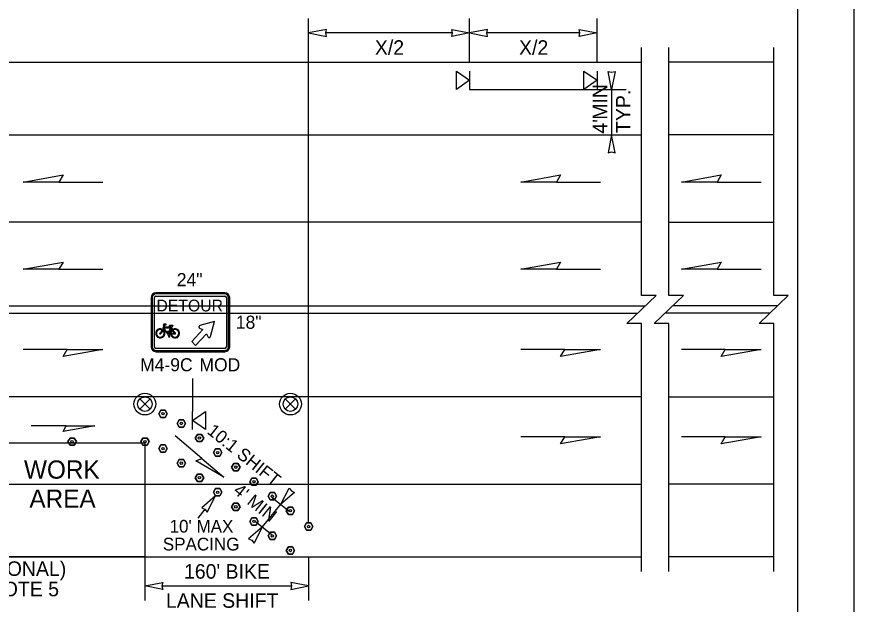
# Model space of a CAD drawing. Extents: x 99958 to 100176, y 99935 to 100011.
# Drawn here: x 100011.459 to 100016.062, y 99944.475 to 99947.705 of the extents above; entities that cross this region are included whole.
import ezdxf

# ---------------------------------------------------------------- set-up
doc = ezdxf.new("R2010")
doc.units = 0
for name, color, linetype in [('RD_ED_ShoulderPavedEdge', 7, 'Continuous'), ('RD_MK_LineDblYellowCenter', 7, 'Continuous'), ('RD_MK_LineEdgeWhite', 7, 'Continuous'), ('RD_MK_LineLane', 7, 'Continuous'), ('SH_GI_PlotLimits', 7, 'Continuous'), ('SH_GI_SheetBorder', 7, 'Continuous'), ('TR_SN_ConstructionSigns', 7, 'Continuous'), ('TR_WZ_PortableSignMountBlk-Org', 7, 'Continuous'), ('TR_WZ_PortableSignMountBlk-Wht', 7, 'Continuous'), ('TR_WZ_TrafficSafetyDrum', 7, 'Continuous'), ('TR_WZ_TubularMarker', 7, 'Continuous'), ('TR_WZ_WorkAreaLabel', 7, 'Continuous'), ('TR_WZ_WorkZoneDetails', 7, 'Continuous'), ('TR_WZ_WorkZoneTextCurrent', 7, 'Continuous')]:
    doc.layers.add(name, color=color, linetype=linetype)

msp = doc.modelspace()

# ---------------------------------------------------------------- linework, layer by layer
at = {"layer": 'RD_ED_ShoulderPavedEdge'}
for p, q in [((100000.8283, 99947.4557), (100014.8933, 99947.4557)), ((100015.62, 99947.4557), (100015.0433, 99947.4557)), ((100000.8283, 99944.7357), (100014.8933, 99944.7357)), ((100015.62, 99944.7357), (100015.0433, 99944.7357))]:
    msp.add_line(p, q, dxfattribs=at)
at = {"layer": 'RD_MK_LineDblYellowCenter'}
for p, q in [((100000.8283, 99946.1157), (100014.914, 99946.1157)), ((100015.6406, 99946.1157), (100015.064, 99946.1157)), ((100000.8283, 99946.0757), (100014.8726, 99946.0757)), ((100015.5993, 99946.0757), (100015.0226, 99946.0757))]:
    msp.add_line(p, q, dxfattribs=at)
at = {"layer": 'RD_MK_LineEdgeWhite'}
for p, q in [((100000.8283, 99947.0557), (100014.8933, 99947.0557)), ((100015.62, 99947.0557), (100015.0433, 99947.0557)), ((100000.8283, 99945.1357), (100014.8933, 99945.1357)), ((100015.62, 99945.1357), (100015.0433, 99945.1357))]:
    msp.add_line(p, q, dxfattribs=at)
at = {"layer": 'RD_MK_LineLane'}
for points in [[(100014.8933, 99946.5757), (100000.8283, 99946.5757)], [(100015.0433, 99946.5757), (100015.62, 99946.5757)], [(100014.8933, 99945.6157), (100000.8283, 99945.6157)], [(100015.0433, 99945.6157), (100015.62, 99945.6157)]]:
    msp.add_lwpolyline(points, dxfattribs=at)
at = {"layer": 'SH_GI_PlotLimits'}
msp.add_lwpolyline([(99999.0625, 99939.6875), (100016.0625, 99939.6875), (100016.0625, 99950.6875), (99999.0625, 99950.6875)], close=True, dxfattribs=at)
at = {"layer": 'SH_GI_SheetBorder'}
msp.add_line((100015.75, 99950.375), (100015.75, 99940), dxfattribs=at)
at = {"layer": 'TR_SN_ConstructionSigns'}
for p, q in [((100012.6025, 99946.1877), (100012.2245, 99946.1877)), ((100012.6025, 99946.181), (100012.2245, 99946.181)), ((100012.1975, 99946.1607), (100012.1975, 99945.8907)), ((100012.2042, 99946.1607), (100012.2042, 99945.8907)), ((100012.2155, 99945.8907), (100012.2155, 99946.1607)), ((100012.2245, 99946.1697), (100012.6025, 99946.1697)), ((100012.6115, 99946.1607), (100012.6115, 99945.8907)), ((100012.6227, 99945.8907), (100012.6227, 99946.1607)), ((100012.6295, 99945.8907), (100012.6295, 99946.1607)), ((100012.2675, 99946.0076), (100012.2604, 99945.9864)), ((100012.269, 99946.0156), (100012.2643, 99946.0108)), ((100012.2643, 99946.0108), (100012.2675, 99946.0076)), ((100012.265, 99945.9872), (100012.2666, 99945.992)), ((100012.2666, 99945.992), (100012.2675, 99945.9946)), ((100012.2902, 99945.9664), (100012.2666, 99945.992)), ((100012.2675, 99945.9946), (100012.3033, 99945.9946)), ((100012.2803, 99946.0156), (100012.269, 99946.0156)), ((100012.269, 99945.9991), (100012.2718, 99946.0076)), ((100012.3048, 99945.9991), (100012.269, 99945.9991)), ((100012.2691, 99946.0103), (100012.2706, 99946.0118)), ((100012.2718, 99946.0076), (100012.2691, 99946.0103)), ((100012.2706, 99946.0118), (100012.2803, 99946.0118)), ((100012.2803, 99946.0118), (100012.2803, 99946.0156)), ((100012.3033, 99945.9946), (100012.2935, 99945.9651)), ((100012.2972, 99945.962), (100012.3072, 99945.9922)), ((100012.2978, 99946.0041), (100012.298, 99946.0039)), ((100012.3156, 99946.0079), (100012.2987, 99946.0068)), ((100012.3056, 99946.0014), (100012.3048, 99945.9991)), ((100012.309, 99945.9975), (100012.3072, 99945.9922)), ((100012.3072, 99945.9922), (100012.313, 99945.9837)), ((100012.3167, 99945.9863), (100012.309, 99945.9975)), ((100012.3168, 99946.0036), (100012.317, 99946.0038)), ((100012.247, 99945.9675), (100012.247, 99945.9676)), ((100012.2512, 99945.9651), (100012.2511, 99945.9651)), ((100012.2589, 99945.9821), (100012.259, 99945.9821)), ((100012.2639, 99945.984), (100012.2624, 99945.9794)), ((100012.2938, 99945.9737), (100012.2879, 99945.9737)), ((100012.2893, 99945.9715), (100012.2902, 99945.9664)), ((100012.2935, 99945.9651), (100012.2924, 99945.9715)), ((100012.2924, 99945.9715), (100012.2938, 99945.9715)), ((100012.2929, 99945.9546), (100012.2953, 99945.9472)), ((100012.2938, 99945.9715), (100012.2938, 99945.9737)), ((100012.2953, 99945.9472), (100012.2941, 99945.9472)), ((100012.2941, 99945.9472), (100012.2941, 99945.945)), ((100012.2985, 99945.9472), (100012.2957, 99945.9555)), ((100012.2969, 99945.9575), (100012.3046, 99945.9586)), ((100012.304, 99945.963), (100012.2972, 99945.962)), ((100012.3001, 99945.9472), (100012.2985, 99945.9472)), ((100012.3001, 99945.945), (100012.3001, 99945.9472)), ((100012.3046, 99945.9586), (100012.309, 99945.9593)), ((100012.309, 99945.9593), (100012.3046, 99945.9586)), ((100012.3249, 99945.9662), (100012.3084, 99945.9637)), ((100012.309, 99945.9593), (100012.327, 99945.9619)), ((100012.313, 99945.9837), (100012.3155, 99945.98)), ((100012.3155, 99945.98), (100012.313, 99945.9837)), ((100012.3155, 99945.98), (100012.3249, 99945.9662)), ((100012.3293, 99945.9677), (100012.3192, 99945.9826)), ((100012.2941, 99945.945), (100012.3001, 99945.945)), ((100012.6025, 99945.8817), (100012.2245, 99945.8817)), ((100012.2245, 99945.8705), (100012.6025, 99945.8705)), ((100012.2245, 99945.8637), (100012.6025, 99945.8637))]:
    msp.add_line(p, q, dxfattribs=at)
for points in [[(100012.2666, 99945.992), (100012.265, 99945.9872), (100012.29, 99945.9601)], [(100012.2978, 99946.0041), (100012.2978, 99946.0041)], [(100012.298, 99946.0039), (100012.298, 99946.0039)], [(100012.3072, 99945.9922), (100012.309, 99945.9975), (100012.3104, 99946.0015)], [(100012.3168, 99946.0036), (100012.3168, 99946.0036)], [(100012.317, 99946.0038), (100012.317, 99946.0038)], [(100012.5454, 99946.0301), (100012.4664, 99946.0069), (100012.4653, 99946.0065), (100012.4635, 99946.0053), (100012.4623, 99946.0039), (100012.4613, 99946.0021), (100012.4607, 99945.9997), (100012.4608, 99945.9973), (100012.4613, 99945.9958), (100012.4625, 99945.9942), (100012.4641, 99945.9932), (100012.4819, 99945.9848), (100012.4209, 99945.9198), (100012.442, 99945.8973), (100012.5027, 99945.962), (100012.5115, 99945.9436), (100012.512, 99945.9429), (100012.5127, 99945.942), (100012.5134, 99945.9415), (100012.5142, 99945.941), (100012.5153, 99945.9407), (100012.5163, 99945.9406), (100012.5175, 99945.9407), (100012.5194, 99945.9413), (100012.5204, 99945.9418), (100012.5212, 99945.9424), (100012.5221, 99945.9433), (100012.5231, 99945.9446), (100012.5237, 99945.9458), (100012.5242, 99945.9473), (100012.5454, 99946.0301)], [(100012.2624, 99945.9794), (100012.2639, 99945.984), (100012.265, 99945.9872)], [(100012.2879, 99945.9737), (100012.2879, 99945.9715), (100012.2893, 99945.9715)]]:
    msp.add_lwpolyline(points, dxfattribs=at)
for centre, radius, start, end in [((100012.2245, 99946.1607), 0.027, 90, 180), ((100012.2245, 99946.1607), 0.0203, 90, 180), ((100012.6025, 99946.1607), 0.027, 360, 90), ((100012.6025, 99946.1607), 0.0203, 0, 90), ((100012.2245, 99946.1607), 0.009, 90, 180), ((100012.6025, 99946.1607), 0.009, 360, 90), ((100012.2987, 99946.0053), 0.00149, 89.3854, 233.368), ((100012.3159, 99946.0057), 0.00224, 301.1219, 96.4128), ((100012.2479, 99945.9643), 0.0254, 60.5529, 50.868), ((100012.2479, 99945.9643), 0.0209, 58.1532, 46.1649), ((100012.2479, 99945.9643), 0.00336, 105.257, 14.3233), ((100012.2932, 99945.9583), 0.00374, 151.1744, 264.8566), ((100012.2932, 99945.9583), 0.00374, 312.0053, 347.2932), ((100012.3293, 99945.9643), 0.0254, 130.0889, 182.8379), ((100012.3293, 99945.9643), 0.0254, 192.9622, 119.9648), ((100012.3293, 99945.9643), 0.0209, 131.3616, 181.6359), ((100012.3293, 99945.9643), 0.0209, 193.937, 119.0598), ((100012.3293, 99945.9643), 0.00336, 225.1095, 90.4672), ((100012.2245, 99945.8907), 0.027, 180, 270), ((100012.2245, 99945.8907), 0.0202, 180, 270), ((100012.2245, 99945.8907), 0.009, 180, 270), ((100012.6025, 99945.8907), 0.027, 270, 0), ((100012.6025, 99945.8907), 0.0203, 270, 0), ((100012.6025, 99945.8907), 0.009, 270, 0)]:
    msp.add_arc(centre, radius, start, end, dxfattribs=at)
for centre, major_axis, ratio, start_param, end_param in [((100012.3076, 99946.0088), (-0.0127, 0), 0.588235, 0.712928, 1.410588), ((100012.3076, 99946.0088), (-0.0127, 0), 0.588235, 1.786993, 2.376237), ((100012.2512, 99945.9784), (-0.0072, -0.0108), 0.413554, 0.494612, 2.170849), ((100012.2512, 99945.9784), (-0.0095, -0.0143), 0.55814, 0.868091, 1.989998)]:
    msp.add_ellipse(centre, major_axis=major_axis, ratio=ratio, start_param=start_param, end_param=end_param, dxfattribs=at)
at = {"layer": 'TR_WZ_PortableSignMountBlk-Org'}
for p, q in [((100014.6486, 99947.4056), (100014.6486, 99947.3056)), ((100012.4251, 99945.4357), (100012.4251, 99945.5357))]:
    msp.add_line(p, q, dxfattribs=at)
for points in [[(100014.6486, 99947.3557), (100014.5768, 99947.3056), (100014.5768, 99947.4056)], [(100012.4251, 99945.4856), (100012.4969, 99945.5357), (100012.4969, 99945.4357)]]:
    msp.add_lwpolyline(points, close=True, dxfattribs=at)
at = {"layer": 'TR_WZ_PortableSignMountBlk-Wht'}
msp.add_line((100013.9486, 99947.4057), (100013.9486, 99947.3057), dxfattribs=at)
msp.add_lwpolyline([(100013.9486, 99947.3558), (100013.8768, 99947.3057), (100013.8768, 99947.4057)], close=True, dxfattribs=at)
at = {"layer": 'TR_WZ_TrafficSafetyDrum'}
for p, q in [((100012.1353, 99945.604), (100012.1919, 99945.5474)), ((100012.1919, 99945.604), (100012.1353, 99945.5474)), ((100012.1353, 99945.604), (100012.1919, 99945.5474)), ((100012.1919, 99945.604), (100012.1353, 99945.5474)), ((100012.9353, 99945.604), (100012.9919, 99945.5474)), ((100012.9919, 99945.604), (100012.9353, 99945.5474)), ((100012.9353, 99945.604), (100012.9919, 99945.5474)), ((100012.9919, 99945.604), (100012.9353, 99945.5474))]:
    msp.add_line(p, q, dxfattribs=at)
for centre, radius in [((100012.1636, 99945.5757), 0.06), ((100012.1636, 99945.5757), 0.06), ((100012.1636, 99945.5757), 0.06), ((100012.1636, 99945.5757), 0.06), ((100012.9636, 99945.5757), 0.06), ((100012.9636, 99945.5757), 0.06), ((100012.9636, 99945.5757), 0.06), ((100012.9636, 99945.5757), 0.06), ((100012.1636, 99945.5757), 0.04), ((100012.1636, 99945.5757), 0.04), ((100012.9636, 99945.5757), 0.04), ((100012.9636, 99945.5757), 0.04)]:
    msp.add_circle(centre, radius, dxfattribs=at)
at = {"layer": 'TR_WZ_TubularMarker'}
for points in [[(100012.2867, 99945.5224), (100012.2751, 99945.5424), (100012.252, 99945.5424), (100012.2405, 99945.5224), (100012.252, 99945.5024), (100012.2751, 99945.5024)], [(100012.3866, 99945.469), (100012.3751, 99945.489), (100012.352, 99945.489), (100012.3404, 99945.469), (100012.352, 99945.449), (100012.3751, 99945.449)], [(100012.4866, 99945.389), (100012.4751, 99945.409), (100012.452, 99945.409), (100012.4404, 99945.389), (100012.452, 99945.369), (100012.4751, 99945.369)], [(100011.7405, 99945.3691), (100011.7521, 99945.3891), (100011.7752, 99945.3891), (100011.7867, 99945.3691), (100011.7752, 99945.3491), (100011.7521, 99945.3491)], [(100012.1405, 99945.3691), (100012.1521, 99945.3891), (100012.1752, 99945.3891), (100012.1867, 99945.3691), (100012.1752, 99945.3491), (100012.1521, 99945.3491)], [(100012.2866, 99945.3308), (100012.2751, 99945.3508), (100012.252, 99945.3508), (100012.2404, 99945.3308), (100012.252, 99945.3108), (100012.2751, 99945.3108)], [(100012.5866, 99945.309), (100012.5751, 99945.329), (100012.552, 99945.329), (100012.5404, 99945.309), (100012.552, 99945.289), (100012.5751, 99945.289)], [(100012.3866, 99945.2508), (100012.3751, 99945.2708), (100012.352, 99945.2708), (100012.3404, 99945.2508), (100012.352, 99945.2308), (100012.3751, 99945.2308)], [(100012.6866, 99945.229), (100012.6751, 99945.249), (100012.652, 99945.249), (100012.6404, 99945.229), (100012.652, 99945.209), (100012.6751, 99945.209)], [(100012.4866, 99945.1708), (100012.4751, 99945.1908), (100012.452, 99945.1908), (100012.4404, 99945.1708), (100012.452, 99945.1508), (100012.4751, 99945.1508)], [(100012.7866, 99945.149), (100012.7751, 99945.169), (100012.752, 99945.169), (100012.7404, 99945.149), (100012.752, 99945.129), (100012.7751, 99945.129)], [(100012.5866, 99945.0908), (100012.5751, 99945.1108), (100012.552, 99945.1108), (100012.5404, 99945.0908), (100012.552, 99945.0708), (100012.5751, 99945.0708)], [(100012.8866, 99945.0691), (100012.8751, 99945.0891), (100012.852, 99945.0891), (100012.8404, 99945.0691), (100012.852, 99945.0491), (100012.8751, 99945.0491)], [(100012.6866, 99945.0108), (100012.6751, 99945.0308), (100012.652, 99945.0308), (100012.6404, 99945.0108), (100012.652, 99944.9908), (100012.6751, 99944.9908)], [(100012.9866, 99944.9891), (100012.9751, 99945.0091), (100012.952, 99945.0091), (100012.9404, 99944.9891), (100012.952, 99944.9691), (100012.9751, 99944.9691)], [(100012.7866, 99944.9308), (100012.7751, 99944.9508), (100012.752, 99944.9508), (100012.7404, 99944.9308), (100012.752, 99944.9108), (100012.7751, 99944.9108)], [(100013.0866, 99944.9024), (100013.0751, 99944.9224), (100013.052, 99944.9224), (100013.0404, 99944.9024), (100013.052, 99944.8824), (100013.0751, 99944.8824)], [(100012.8866, 99944.8508), (100012.8751, 99944.8708), (100012.852, 99944.8708), (100012.8404, 99944.8508), (100012.852, 99944.8308), (100012.8751, 99944.8308)], [(100012.9866, 99944.7708), (100012.9751, 99944.7908), (100012.952, 99944.7908), (100012.9404, 99944.7708), (100012.952, 99944.7508), (100012.9751, 99944.7508)]]:
    msp.add_lwpolyline(points, close=True, dxfattribs=at)
for points in [[(100012.2751, 99945.5024), (100012.252, 99945.5024), (100012.2405, 99945.5224), (100012.252, 99945.5424), (100012.2751, 99945.5424), (100012.2867, 99945.5224), (100012.2751, 99945.5024)], [(100012.3751, 99945.449), (100012.352, 99945.449), (100012.3404, 99945.469), (100012.352, 99945.489), (100012.3751, 99945.489), (100012.3866, 99945.469), (100012.3751, 99945.449)], [(100012.4751, 99945.369), (100012.452, 99945.369), (100012.4404, 99945.389), (100012.452, 99945.409), (100012.4751, 99945.409), (100012.4866, 99945.389), (100012.4751, 99945.369)], [(100011.7521, 99945.3491), (100011.7752, 99945.3491), (100011.7867, 99945.3691), (100011.7752, 99945.3891), (100011.7521, 99945.3891), (100011.7405, 99945.3691), (100011.7521, 99945.3491)], [(100012.1521, 99945.3491), (100012.1752, 99945.3491), (100012.1867, 99945.3691), (100012.1752, 99945.3891), (100012.1521, 99945.3891), (100012.1405, 99945.3691), (100012.1521, 99945.3491)], [(100012.2751, 99945.3108), (100012.252, 99945.3108), (100012.2404, 99945.3308), (100012.252, 99945.3508), (100012.2751, 99945.3508), (100012.2866, 99945.3308), (100012.2751, 99945.3108)], [(100012.5751, 99945.289), (100012.552, 99945.289), (100012.5404, 99945.309), (100012.552, 99945.329), (100012.5751, 99945.329), (100012.5866, 99945.309), (100012.5751, 99945.289)], [(100012.3751, 99945.2308), (100012.352, 99945.2308), (100012.3404, 99945.2508), (100012.352, 99945.2708), (100012.3751, 99945.2708), (100012.3866, 99945.2508), (100012.3751, 99945.2308)], [(100012.6751, 99945.209), (100012.652, 99945.209), (100012.6404, 99945.229), (100012.652, 99945.249), (100012.6751, 99945.249), (100012.6866, 99945.229), (100012.6751, 99945.209)], [(100012.4751, 99945.1508), (100012.452, 99945.1508), (100012.4404, 99945.1708), (100012.452, 99945.1908), (100012.4751, 99945.1908), (100012.4866, 99945.1708), (100012.4751, 99945.1508)], [(100012.7751, 99945.129), (100012.752, 99945.129), (100012.7404, 99945.149), (100012.752, 99945.169), (100012.7751, 99945.169), (100012.7866, 99945.149), (100012.7751, 99945.129)], [(100012.5751, 99945.0708), (100012.552, 99945.0708), (100012.5404, 99945.0908), (100012.552, 99945.1108), (100012.5751, 99945.1108), (100012.5866, 99945.0908), (100012.5751, 99945.0708)], [(100012.8751, 99945.0491), (100012.852, 99945.0491), (100012.8404, 99945.0691), (100012.852, 99945.0891), (100012.8751, 99945.0891), (100012.8866, 99945.0691), (100012.8751, 99945.0491)], [(100012.6751, 99944.9908), (100012.652, 99944.9908), (100012.6404, 99945.0108), (100012.652, 99945.0308), (100012.6751, 99945.0308), (100012.6866, 99945.0108), (100012.6751, 99944.9908)], [(100012.9751, 99944.9691), (100012.952, 99944.9691), (100012.9404, 99944.9891), (100012.952, 99945.0091), (100012.9751, 99945.0091), (100012.9866, 99944.9891), (100012.9751, 99944.9691)], [(100012.7751, 99944.9108), (100012.752, 99944.9108), (100012.7404, 99944.9308), (100012.752, 99944.9508), (100012.7751, 99944.9508), (100012.7866, 99944.9308), (100012.7751, 99944.9108)], [(100013.0751, 99944.8824), (100013.052, 99944.8824), (100013.0404, 99944.9024), (100013.052, 99944.9224), (100013.0751, 99944.9224), (100013.0866, 99944.9024), (100013.0751, 99944.8824)], [(100012.8751, 99944.8308), (100012.852, 99944.8308), (100012.8404, 99944.8508), (100012.852, 99944.8708), (100012.8751, 99944.8708), (100012.8866, 99944.8508), (100012.8751, 99944.8308)], [(100012.9751, 99944.7508), (100012.952, 99944.7508), (100012.9404, 99944.7708), (100012.952, 99944.7908), (100012.9751, 99944.7908), (100012.9866, 99944.7708), (100012.9751, 99944.7508)]]:
    msp.add_lwpolyline(points, dxfattribs=at)
for centre in [(100012.2636, 99945.5224), (100012.3635, 99945.469), (100012.4635, 99945.389), (100011.7636, 99945.3691), (100012.1636, 99945.3691), (100012.2635, 99945.3308), (100012.5635, 99945.309), (100012.3635, 99945.2508), (100012.6635, 99945.229), (100012.4635, 99945.1708), (100012.7635, 99945.149), (100012.5635, 99945.0908), (100012.8635, 99945.0691), (100012.6635, 99945.0108), (100012.9635, 99944.9891), (100012.7635, 99944.9308), (100013.0635, 99944.9024), (100012.8635, 99944.8508), (100012.9635, 99944.7708)]:
    msp.add_circle(centre, 0.00667, dxfattribs=at)
at = {"layer": 'TR_WZ_WorkZoneDetails'}
for p, q in [((100013.0636, 99944.9224), (100013.0636, 99947.6957)), ((100013.9486, 99947.4555), (100013.9486, 99947.6957)), ((100014.6486, 99947.4555), (100014.6486, 99947.6957)), ((100013.8549, 99947.6157), (100013.1573, 99947.6157)), ((100014.5549, 99947.6157), (100014.0423, 99947.6157)), ((100013.9486, 99947.3056), (100014.6486, 99947.3056)), ((100014.6486, 99947.3056), (100014.8086, 99947.3056)), ((100014.7286, 99947.3056), (100014.7286, 99947.0557)), ((100014.6486, 99947.0557), (100014.8086, 99947.0557)), ((100011.6913, 99946.7964), (100011.9324, 99946.7964)), ((100014.4263, 99946.7964), (100014.6674, 99946.7964)), ((100015.3093, 99946.7964), (100015.5505, 99946.7964)), ((100011.6913, 99946.3164), (100011.9324, 99946.3164)), ((100014.4263, 99946.3164), (100014.6674, 99946.3164)), ((100015.3093, 99946.3164), (100015.5505, 99946.3164)), ((100011.7359, 99945.875), (100011.4948, 99945.875)), ((100014.4709, 99945.875), (100014.2298, 99945.875)), ((100015.3539, 99945.875), (100015.1128, 99945.875)), ((100012.4251, 99945.7157), (100012.4251, 99945.5357)), ((100011.7314, 99945.4557), (100011.5385, 99945.4557)), ((100012.4766, 99945.2761), (100012.3295, 99945.4008)), ((100014.4709, 99945.395), (100014.2298, 99945.395)), ((100015.3539, 99945.395), (100015.1128, 99945.395)), ((100012.8103, 99944.9), (100012.9103, 99945.025)), ((100012.8635, 99945.0624), (100012.957, 99944.9876)), ((100012.4934, 99944.9976), (100012.4545, 99944.9489)), ((100012.77, 99944.9323), (100012.8635, 99944.8575)), ((100012.1636, 99944.7357), (100012.1636, 99944.4957)), ((100013.0636, 99944.7357), (100013.0636, 99944.4957)), ((100012.2573, 99944.5757), (100012.9698, 99944.5757))]:
    msp.add_line(p, q, dxfattribs=at)
for points in [[(100013.0636, 99947.6157), (100013.1619, 99947.5965), (100013.1573, 99947.6157), (100013.1619, 99947.635)], [(100013.9486, 99947.6157), (100013.8503, 99947.5965), (100013.8549, 99947.6157), (100013.8503, 99947.635)], [(100013.9486, 99947.6157), (100014.0469, 99947.5965), (100014.0423, 99947.6157), (100014.0469, 99947.635)], [(100014.6486, 99947.6157), (100014.5503, 99947.5965), (100014.5549, 99947.6157), (100014.5503, 99947.635)], [(100014.7286, 99947.3056), (100014.7093, 99947.4039), (100014.7286, 99947.3994), (100014.7479, 99947.4039)], [(100014.7286, 99947.0557), (100014.7093, 99946.9574), (100014.7286, 99946.962), (100014.7479, 99946.9574)], [(100011.4948, 99946.7964), (100011.7136, 99946.835), (100011.6913, 99946.7964)], [(100014.2298, 99946.7964), (100014.4486, 99946.835), (100014.4263, 99946.7964)], [(100015.1128, 99946.7964), (100015.3316, 99946.835), (100015.3093, 99946.7964)], [(100011.4948, 99946.3164), (100011.7136, 99946.355), (100011.6913, 99946.3164)], [(100014.2298, 99946.3164), (100014.4486, 99946.355), (100014.4263, 99946.3164)], [(100015.1128, 99946.3164), (100015.3316, 99946.355), (100015.3093, 99946.3164)], [(100011.9324, 99945.875), (100011.7136, 99945.8364), (100011.7359, 99945.875)], [(100014.6674, 99945.875), (100014.4486, 99945.8364), (100014.4709, 99945.875)], [(100015.5505, 99945.875), (100015.3316, 99945.8364), (100015.3539, 99945.875)], [(100011.8886, 99945.4557), (100011.7136, 99945.4249), (100011.7314, 99945.4557)], [(100014.6674, 99945.395), (100014.4486, 99945.3564), (100014.4709, 99945.395)], [(100015.5505, 99945.395), (100015.3316, 99945.3564), (100015.3539, 99945.395)], [(100010.4636, 99944.7357), (100010.4636, 99945.3624), (100012.1636, 99945.3624), (100012.1636, 99944.7357)], [(100012.5965, 99945.1744), (100012.443, 99945.2641), (100012.4766, 99945.2761)], [(100012.552, 99945.0708), (100012.4756, 99945.006), (100012.4935, 99944.9976), (100012.5057, 99944.982)], [(100012.9103, 99945.025), (100012.9566, 99945.1138), (100012.9688, 99945.0982), (100012.9867, 99945.0897)], [(100012.8103, 99944.9), (100012.7339, 99944.8353), (100012.7518, 99944.8269), (100012.764, 99944.8113)], [(100012.1636, 99944.5757), (100012.2619, 99944.595), (100012.2573, 99944.5757), (100012.2619, 99944.5565)], [(100013.0636, 99944.5757), (100012.9653, 99944.595), (100012.9698, 99944.5757), (100012.9653, 99944.5565)]]:
    msp.add_lwpolyline(points, close=True, dxfattribs=at)
for points in [[(100014.8933, 99944.6557), (100014.8933, 99946.0183), (100014.8133, 99946.0183), (100014.9733, 99946.1732), (100014.8933, 99946.1732), (100014.8933, 99947.5357)], [(100015.0433, 99944.6557), (100015.0433, 99946.0183), (100014.9633, 99946.0183), (100015.1233, 99946.1732), (100015.0433, 99946.1732), (100015.0433, 99947.5357)], [(100015.62, 99944.6557), (100015.62, 99946.0183), (100015.5399, 99946.0183), (100015.7, 99946.1732), (100015.62, 99946.1732), (100015.62, 99947.5357)]]:
    msp.add_lwpolyline(points, dxfattribs=at)

# ---------------------------------------------------------------- texts
at = {"layer": 'TR_SN_ConstructionSigns'}
for s, height, p in [('24"', 0.072, (100012.3387, 99946.2237)), ('DETOUR', 0.0648, (100012.2269, 99946.0849)), ('18"', 0.072, (100012.6633, 99945.9897)), ('M4-9C', 0.072, (100012.1371, 99945.7557)), ('MOD', 0.072, (100012.4631, 99945.7557))]:
    msp.add_text(s, height=height, rotation=360, dxfattribs=at).set_placement(p)
at = {"layer": 'TR_WZ_WorkAreaLabel'}
for s, p in [('WORK', (100011.499, 99945.1657)), ('AREA', (100011.5287, 99945.0057))]:
    msp.add_text(s, height=0.1, dxfattribs=at).set_placement(p)
at = {"layer": 'TR_WZ_WorkZoneTextCurrent'}
for s, height, p in [('X/2', 0.08, (100013.4276, 99947.4957)), ('X/2', 0.08, (100014.2201, 99947.4957)), ("10' MAX", 0.07, (100012.2991, 99944.8689)), ('SPACING', 0.07, (100012.262, 99944.7709)), ('(OPTIONAL)', 0.08, (100011.119, 99944.631)), ("160' BIKE", 0.08, (100012.3784, 99944.6157)), ('SEE NOTE 5', 0.08, (100011.0614, 99944.519)), ('LANE SHIFT', 0.08, (100012.2792, 99944.4557))]:
    msp.add_text(s, height=height, dxfattribs=at).set_placement(p)
for s, height, rotation, p in [('MIN', 0.08, 90, (100014.7046, 99947.1388)), ('TYP.', 0.08, 90, (100014.8326, 99947.066)), ("4'", 0.08, 90, (100014.7046, 99947.0623)), ('10:1 SHIFT', 0.07, 321.3417, (100012.5004, 99945.418)), ("4' MIN", 0.07, 321.3417, (100012.6446, 99945.0903))]:
    msp.add_text(s, height=height, rotation=rotation, dxfattribs=at).set_placement(p)

doc.saveas('drawing.dxf')
